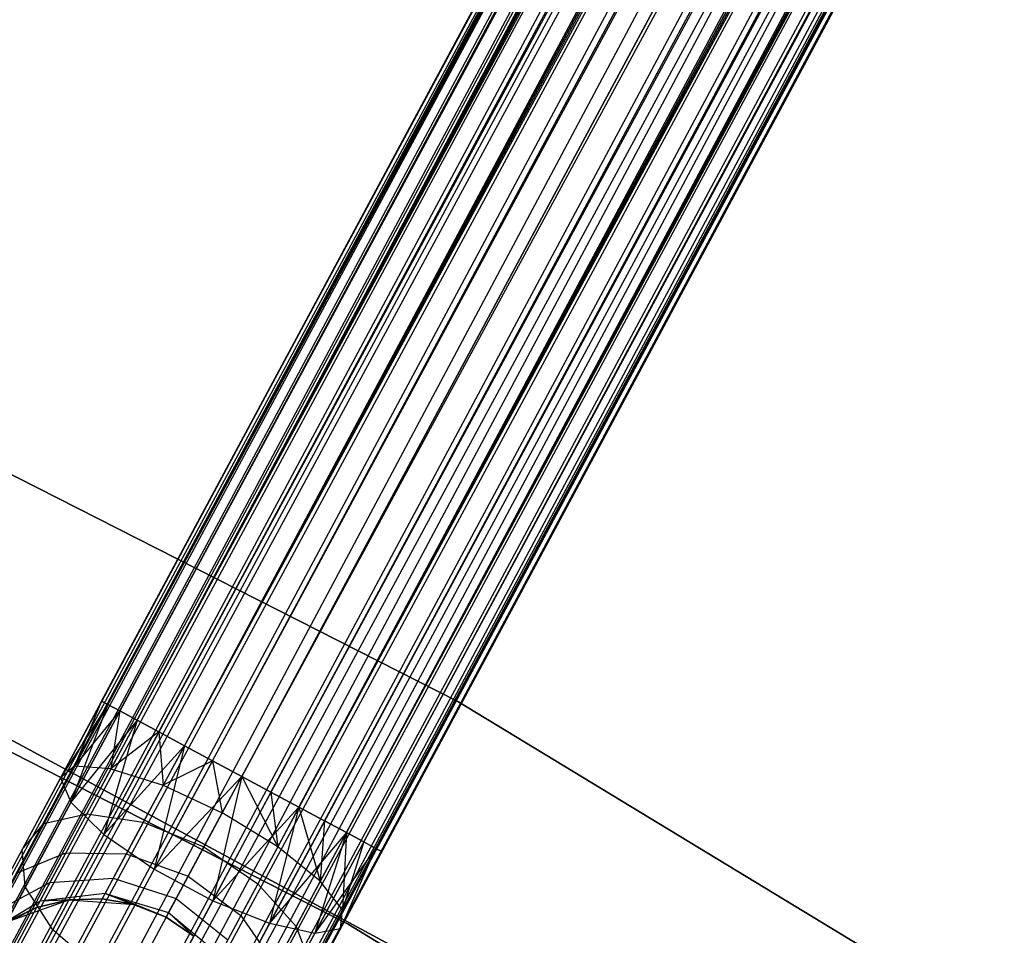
# Model space of a CAD drawing. Extents: x -189 to 189, y -189 to 189.
# Tile 528 of 591: x 28.15 to 34.31, y 54.02 to 59.75. Entities that reach past the tile are written whole.
import ezdxf

# ---------------------------------------------------------------- set-up
doc = ezdxf.new("R2010")
doc.units = 0
doc.header["$LTSCALE"] = 25.4
doc.layers.get('0').update_dxf_attribs({"linetype": 'CONTINUOUS'})

# ---------------------------------------------------------------- blocks, each defined once
blk = doc.blocks.new('CAMELEON-KENAI-C-12244_STL')
at = {"color": 0}
for p, q in [((78.8336, 148.9068, -9.3955), (19.5826, 38.5674, -9.3955)), ((78.8336, 148.9068, -9.3955), (19.5826, 38.5674, -9.6045)), ((78.8336, 148.9068, -9.3955), (19.5826, 38.5674, -9.3955)), ((78.8336, 148.9068, -9.3955), (19.5826, 38.5674, -9.6045)), ((78.8336, 148.9068, -9.3955), (19.6209, 38.5468, -9.809)), ((78.8336, 148.9068, -9.3955), (19.6209, 38.5468, -9.809)), ((78.8719, 148.8862, -9.809), (19.6209, 38.5468, -9.809)), ((78.8719, 148.8862, -9.809), (19.6209, 38.5468, -9.809)), ((78.8719, 148.8862, -9.809), (19.6958, 38.5066, -10)), ((78.8719, 148.8862, -9.809), (19.6958, 38.5066, -10)), ((78.8719, 148.8862, -9.809), (19.8041, 38.4484, -10.1691)), ((78.8719, 148.8862, -9.809), (19.8041, 38.4484, -10.1691)), ((78.9468, 148.846, -9), (19.5826, 38.5674, -9.3955)), ((78.9468, 148.846, -9), (19.5826, 38.5674, -9.3955)), ((78.9468, 148.846, -9), (19.6209, 38.5468, -9.191)), ((78.9468, 148.846, -9), (19.6209, 38.5468, -9.191)), ((19.6958, 38.5066, -9), (78.9468, 148.846, -9)), ((19.6958, 38.5066, -9), (78.9468, 148.846, -9)), ((19.8041, 38.4484, -8.8309), (78.9468, 148.846, -9)), ((19.8041, 38.4484, -8.8309), (78.9468, 148.846, -9)), ((79.0551, 148.7878, -10.1691), (19.8041, 38.4484, -10.1691)), ((79.0551, 148.7878, -10.1691), (19.8041, 38.4484, -10.1691)), ((79.0551, 148.7878, -10.1691), (19.9409, 38.3749, -10.309)), ((79.0551, 148.7878, -10.1691), (19.9409, 38.3749, -10.309)), ((19.8041, 38.4484, -8.8309), (79.1919, 148.7144, -8.691)), ((19.8041, 38.4484, -8.8309), (79.1919, 148.7144, -8.691)), ((19.9409, 38.3749, -8.691), (79.1919, 148.7144, -8.691)), ((19.9409, 38.3749, -8.691), (79.1919, 148.7144, -8.691)), ((79.3514, 148.6287, -10.4135), (19.9409, 38.3749, -10.309)), ((79.3514, 148.6287, -10.4135), (19.9409, 38.3749, -10.309)), ((79.3514, 148.6287, -10.4135), (20.1004, 38.2893, -10.4135)), ((79.3514, 148.6287, -10.4135), (20.1004, 38.2893, -10.4135)), ((20.2756, 38.1952, -10.4781), (79.3514, 148.6287, -10.4135)), ((20.2756, 38.1952, -10.4781), (79.3514, 148.6287, -10.4135)), ((20.4588, 38.0969, -10.5), (79.3514, 148.6287, -10.4135)), ((20.4588, 38.0969, -10.5), (79.3514, 148.6287, -10.4135)), ((19.9409, 38.3749, -8.691), (79.5266, 148.5346, -8.5219)), ((19.9409, 38.3749, -8.691), (79.5266, 148.5346, -8.5219)), ((20.1004, 38.2893, -8.5864), (79.5266, 148.5346, -8.5219)), ((20.1004, 38.2893, -8.5864), (79.5266, 148.5346, -8.5219)), ((79.5266, 148.5346, -8.5219), (20.2756, 38.1952, -8.5219)), ((79.5266, 148.5346, -8.5219), (20.2756, 38.1952, -8.5219)), ((20.4588, 38.0969, -8.5), (79.7098, 148.4363, -8.5)), ((20.4588, 38.0969, -8.5), (79.7098, 148.4363, -8.5)), ((20.4588, 38.0969, -10.5), (79.7098, 148.4363, -10.5)), ((20.4588, 38.0969, -10.5), (79.7098, 148.4363, -10.5)), ((20.6419, 37.9985, -10.4781), (79.7098, 148.4363, -10.5)), ((20.6419, 37.9985, -10.4781), (79.7098, 148.4363, -10.5)), ((20.8171, 37.9044, -10.4135), (79.7098, 148.4363, -10.5)), ((20.8171, 37.9044, -10.4135), (79.7098, 148.4363, -10.5)), ((20.6419, 37.9985, -8.5219), (79.893, 148.3379, -8.5219)), ((20.6419, 37.9985, -8.5219), (79.893, 148.3379, -8.5219)), ((80.0681, 148.2439, -10.4135), (20.8171, 37.9044, -10.4135)), ((80.0681, 148.2439, -10.4135), (20.8171, 37.9044, -10.4135)), ((80.0681, 148.2439, -10.4135), (20.9766, 37.8188, -10.309)), ((80.0681, 148.2439, -10.4135), (20.9766, 37.8188, -10.309)), ((80.0681, 148.2439, -10.4135), (21.1135, 37.7453, -10.1691)), ((80.0681, 148.2439, -10.4135), (21.1135, 37.7453, -10.1691)), ((20.6419, 37.9985, -8.5219), (80.2276, 148.1582, -8.691)), ((20.6419, 37.9985, -8.5219), (80.2276, 148.1582, -8.691)), ((20.8171, 37.9044, -8.5864), (80.2276, 148.1582, -8.691)), ((20.8171, 37.9044, -8.5864), (80.2276, 148.1582, -8.691)), ((80.2276, 148.1582, -8.691), (20.9766, 37.8188, -8.691)), ((80.2276, 148.1582, -8.691), (20.9766, 37.8188, -8.691)), ((80.3645, 148.0847, -10.1691), (21.1135, 37.7453, -10.1691)), ((80.3645, 148.0847, -10.1691), (21.1135, 37.7453, -10.1691)), ((80.3645, 148.0847, -10.1691), (21.2218, 37.6871, -10)), ((80.3645, 148.0847, -10.1691), (21.2218, 37.6871, -10)), ((80.3645, 148.0847, -10.1691), (21.2967, 37.6469, -9.809)), ((80.3645, 148.0847, -10.1691), (21.2967, 37.6469, -9.809)), ((20.9766, 37.8188, -8.691), (80.4728, 148.0266, -9)), ((20.9766, 37.8188, -8.691), (80.4728, 148.0266, -9)), ((21.1135, 37.7453, -8.8309), (80.4728, 148.0266, -9)), ((21.1135, 37.7453, -8.8309), (80.4728, 148.0266, -9)), ((80.4728, 148.0266, -9), (21.2218, 37.6871, -9)), ((80.4728, 148.0266, -9), (21.2218, 37.6871, -9)), ((80.4728, 148.0266, -9), (21.2967, 37.6469, -9.191)), ((80.4728, 148.0266, -9), (21.2967, 37.6469, -9.191)), ((80.5477, 147.9863, -9.809), (21.2967, 37.6469, -9.809)), ((80.5477, 147.9863, -9.809), (21.2967, 37.6469, -9.809)), ((80.586, 147.9658, -9.3955), (21.2967, 37.6469, -9.191)), ((80.586, 147.9658, -9.3955), (21.2967, 37.6469, -9.191)), ((80.5477, 147.9863, -9.809), (21.335, 37.6264, -9.6045)), ((80.5477, 147.9863, -9.809), (21.335, 37.6264, -9.3955)), ((80.5477, 147.9863, -9.809), (21.335, 37.6264, -9.6045)), ((80.5477, 147.9863, -9.809), (21.335, 37.6264, -9.3955)), ((80.586, 147.9658, -9.3955), (21.335, 37.6264, -9.3955)), ((80.586, 147.9658, -9.3955), (21.335, 37.6264, -9.3955)), ((28.666, 55.4828, -159.6045), (75.1946, 142.1301, -159.6045)), ((28.666, 55.4828, -159.6045), (75.1946, 142.1301, -159.6045)), ((28.666, 55.4828, -159.6045), (75.2329, 142.1095, -159.191)), ((28.666, 55.4828, -159.6045), (75.2329, 142.1095, -159.191)), ((28.666, 55.4828, -159.3955), (75.2329, 142.1095, -159.191)), ((28.666, 55.4828, -159.3955), (75.2329, 142.1095, -159.191)), ((28.7043, 55.4622, -159.809), (75.1946, 142.1301, -159.6045)), ((28.7043, 55.4622, -159.809), (75.1946, 142.1301, -159.6045)), ((28.7043, 55.4622, -159.191), (75.2329, 142.1095, -159.191)), ((28.7043, 55.4622, -159.191), (75.2329, 142.1095, -159.191)), ((28.7043, 55.4622, -159.809), (75.3078, 142.0693, -160)), ((28.7043, 55.4622, -159.809), (75.3078, 142.0693, -160)), ((28.7792, 55.422, -160), (75.3078, 142.0693, -160)), ((28.7792, 55.422, -160), (75.3078, 142.0693, -160)), ((28.8875, 55.3639, -160.1691), (75.3078, 142.0693, -160)), ((28.8875, 55.3639, -160.1691), (75.3078, 142.0693, -160)), ((28.7043, 55.4622, -159.191), (75.4161, 142.0112, -158.8309)), ((28.7043, 55.4622, -159.191), (75.4161, 142.0112, -158.8309)), ((28.7792, 55.422, -159), (75.4161, 142.0112, -158.8309)), ((28.7792, 55.422, -159), (75.4161, 142.0112, -158.8309)), ((28.8875, 55.3639, -158.8309), (75.4161, 142.0112, -158.8309)), ((28.8875, 55.3639, -158.8309), (75.4161, 142.0112, -158.8309)), ((28.8875, 55.3639, -160.1691), (75.5529, 141.9377, -160.309)), ((28.8875, 55.3639, -160.1691), (75.5529, 141.9377, -160.309)), ((29.0243, 55.2904, -160.309), (75.5529, 141.9377, -160.309)), ((29.0243, 55.2904, -160.309), (75.5529, 141.9377, -160.309)), ((29.1838, 55.2047, -160.4135), (75.5529, 141.9377, -160.309)), ((29.1838, 55.2047, -160.4135), (75.5529, 141.9377, -160.309)), ((28.8875, 55.3639, -158.8309), (75.7124, 141.852, -158.5865)), ((28.8875, 55.3639, -158.8309), (75.7124, 141.852, -158.5865)), ((29.0243, 55.2904, -158.691), (75.7124, 141.852, -158.5865)), ((29.0243, 55.2904, -158.691), (75.7124, 141.852, -158.5865)), ((29.1838, 55.2047, -158.5865), (75.7124, 141.852, -158.5865)), ((29.1838, 55.2047, -158.5865), (75.7124, 141.852, -158.5865)), ((29.1838, 55.2047, -160.4135), (75.8876, 141.7579, -160.4781)), ((29.1838, 55.2047, -160.4135), (75.8876, 141.7579, -160.4781)), ((29.359, 55.1106, -160.4781), (75.8876, 141.7579, -160.4781)), ((29.359, 55.1106, -160.4781), (75.8876, 141.7579, -160.4781)), ((29.1838, 55.2047, -158.5865), (76.0708, 141.6596, -158.5)), ((29.1838, 55.2047, -158.5865), (76.0708, 141.6596, -158.5)), ((29.359, 55.1106, -158.5219), (76.0708, 141.6596, -158.5)), ((29.359, 55.1106, -158.5219), (76.0708, 141.6596, -158.5)), ((76.0708, 141.6596, -158.5), (29.5422, 55.0123, -158.5)), ((29.5422, 55.0123, -160.5), (76.0708, 141.6596, -160.5)), ((29.5422, 55.0123, -160.5), (76.0708, 141.6596, -160.5)), ((76.0708, 141.6596, -158.5), (29.5422, 55.0123, -158.5)), ((29.7253, 54.9139, -160.4781), (76.254, 141.5612, -160.4781)), ((29.7253, 54.9139, -160.4781), (76.254, 141.5612, -160.4781)), ((29.9005, 54.8199, -160.4135), (76.254, 141.5612, -160.4781)), ((29.9005, 54.8199, -160.4135), (76.254, 141.5612, -160.4781)), ((29.5422, 55.0123, -158.5), (76.4291, 141.4671, -158.5865)), ((29.5422, 55.0123, -158.5), (76.4291, 141.4671, -158.5865)), ((29.7253, 54.9139, -158.5219), (76.4291, 141.4671, -158.5865)), ((29.7253, 54.9139, -158.5219), (76.4291, 141.4671, -158.5865)), ((29.9005, 54.8199, -158.5865), (76.4291, 141.4671, -158.5865)), ((29.9005, 54.8199, -158.5865), (76.4291, 141.4671, -158.5865)), ((29.9005, 54.8199, -160.4135), (76.5886, 141.3815, -160.309)), ((29.9005, 54.8199, -160.4135), (76.5886, 141.3815, -160.309)), ((30.06, 54.7342, -160.309), (76.5886, 141.3815, -160.309)), ((30.06, 54.7342, -160.309), (76.5886, 141.3815, -160.309)), ((30.1969, 54.6607, -160.1691), (76.5886, 141.3815, -160.309)), ((30.1969, 54.6607, -160.1691), (76.5886, 141.3815, -160.309)), ((29.9005, 54.8199, -158.5865), (76.7255, 141.308, -158.8309)), ((29.9005, 54.8199, -158.5865), (76.7255, 141.308, -158.8309)), ((30.06, 54.7342, -158.691), (76.7255, 141.308, -158.8309)), ((30.06, 54.7342, -158.691), (76.7255, 141.308, -158.8309)), ((30.1969, 54.6607, -158.8309), (76.7255, 141.308, -158.8309)), ((30.1969, 54.6607, -158.8309), (76.7255, 141.308, -158.8309)), ((30.1969, 54.6607, -160.1691), (76.8338, 141.2499, -160)), ((30.1969, 54.6607, -160.1691), (76.8338, 141.2499, -160)), ((30.3052, 54.6026, -160), (76.8338, 141.2499, -160)), ((30.3052, 54.6026, -160), (76.8338, 141.2499, -160)), ((30.3801, 54.5624, -159.809), (76.8338, 141.2499, -160)), ((30.3801, 54.5624, -159.809), (76.8338, 141.2499, -160)), ((30.1969, 54.6607, -158.8309), (76.9087, 141.2096, -159.191)), ((30.1969, 54.6607, -158.8309), (76.9087, 141.2096, -159.191)), ((30.3052, 54.6026, -159), (76.9087, 141.2096, -159.191)), ((30.3052, 54.6026, -159), (76.9087, 141.2096, -159.191)), ((30.3801, 54.5624, -159.191), (76.9087, 141.2096, -159.191)), ((30.3801, 54.5624, -159.191), (76.9087, 141.2096, -159.191)), ((30.3801, 54.5624, -159.191), (76.947, 141.1891, -159.6045)), ((30.3801, 54.5624, -159.191), (76.947, 141.1891, -159.6045)), ((30.3801, 54.5624, -159.809), (76.947, 141.1891, -159.6045)), ((30.3801, 54.5624, -159.809), (76.947, 141.1891, -159.6045)), ((30.4184, 54.5418, -159.3955), (76.947, 141.1891, -159.6045)), ((30.4184, 54.5418, -159.3955), (76.947, 141.1891, -159.6045)), ((30.4184, 54.5418, -159.6045), (76.947, 141.1891, -159.6045)), ((30.4184, 54.5418, -159.6045), (76.947, 141.1891, -159.6045)), ((30.8933, 55.4809, -160.5), (26.6604, 57.6332, -160.5)), ((26.6604, 57.6332, -170), (30.8933, 55.4809, -170)), ((30.8933, 55.4809, -160.5), (26.6604, 57.6332, -160.5)), ((26.6604, 57.6332, -170), (30.8933, 55.4809, -170)), ((26.0804, 56.1937, -167), (30.2073, 54.0887, -167)), ((30.2073, 54.0887, -168), (26.0804, 56.1937, -168)), ((26.0804, 56.1937, -167), (30.2073, 54.0887, -167)), ((30.2073, 54.0887, -168), (26.0804, 56.1937, -168)), ((27.3926, 55.6221, -160.5), (31.5212, 53.3922, -160.5)), ((31.5212, 53.3922, -170), (27.3926, 55.6221, -170)), ((31.5212, 53.3922, -170), (27.3926, 55.6221, -170)), ((27.3926, 55.6221, -160.5), (31.5212, 53.3922, -160.5)), ((28.666, 55.4828, -159.6045), (28.4083, 55.0029, -159.4672)), ((28.666, 55.4828, -159.3955), (28.4083, 55.0029, -159.4672)), ((28.666, 55.4828, -159.3955), (28.4083, 55.0029, -159.4672)), ((28.666, 55.4828, -159.6045), (28.4083, 55.0029, -159.4672)), ((28.7043, 55.4622, -159.191), (28.4083, 55.0029, -159.4672)), ((28.7043, 55.4622, -159.191), (28.4083, 55.0029, -159.4672)), ((28.7043, 55.4622, -159.191), (28.4731, 54.8519, -159.0852)), ((28.7043, 55.4622, -159.191), (28.4731, 54.8519, -159.0852)), ((28.666, 55.4828, -159.6045), (28.4972, 55.0766, -159.8666)), ((28.666, 55.4828, -159.6045), (28.4972, 55.0766, -159.8666)), ((28.7043, 55.4622, -159.809), (28.4972, 55.0766, -159.8666)), ((28.7043, 55.4622, -159.809), (28.4972, 55.0766, -159.8666)), ((28.7043, 55.4622, -159.809), (28.666, 55.4828, -159.6045)), ((28.666, 55.4828, -159.3955), (28.7043, 55.4622, -159.191)), ((28.666, 55.4828, -159.3955), (28.7043, 55.4622, -159.191)), ((28.7043, 55.4622, -159.809), (28.666, 55.4828, -159.6045)), ((28.7792, 55.422, -160), (28.7043, 55.4622, -159.809)), ((28.7043, 55.4622, -159.191), (28.7792, 55.422, -159)), ((28.7043, 55.4622, -159.191), (28.7792, 55.422, -159)), ((28.7792, 55.422, -160), (28.7043, 55.4622, -159.809)), ((34.9535, 53.0182, -160.5), (30.8933, 55.4809, -160.5)), ((30.8933, 55.4809, -170), (34.9535, 53.0182, -170)), ((30.8933, 55.4809, -160.5), (30.8933, 55.4809, -170)), ((34.9535, 53.0182, -160.5), (30.8933, 55.4809, -160.5)), ((30.8933, 55.4809, -170), (34.9535, 53.0182, -170)), ((30.8933, 55.4809, -160.5), (30.8933, 55.4809, -170)), ((28.7792, 55.422, -159), (28.4731, 54.8519, -159.0852)), ((28.7792, 55.422, -159), (28.4731, 54.8519, -159.0852)), ((28.7792, 55.422, -160), (28.4972, 55.0766, -159.8666)), ((28.7792, 55.422, -160), (28.4972, 55.0766, -159.8666)), ((28.7792, 55.422, -160), (28.7245, 55.0604, -160.2145)), ((28.7792, 55.422, -160), (28.7245, 55.0604, -160.2145)), ((28.8875, 55.3639, -160.1691), (28.7792, 55.422, -160)), ((28.7792, 55.422, -159), (28.8875, 55.3639, -158.8309)), ((28.7792, 55.422, -159), (28.8875, 55.3639, -158.8309)), ((28.8875, 55.3639, -160.1691), (28.7792, 55.422, -160)), ((28.8875, 55.3639, -158.8309), (28.4731, 54.8519, -159.0852)), ((28.8875, 55.3639, -158.8309), (28.4731, 54.8519, -159.0852)), ((28.8875, 55.3639, -158.8309), (28.6804, 54.6498, -158.7867)), ((28.8875, 55.3639, -158.8309), (28.6804, 54.6498, -158.7867)), ((28.8875, 55.3639, -160.1691), (28.7245, 55.0604, -160.2145)), ((28.8875, 55.3639, -160.1691), (28.7245, 55.0604, -160.2145)), ((29.0243, 55.2904, -160.309), (28.8875, 55.3639, -160.1691)), ((28.8875, 55.3639, -158.8309), (29.0243, 55.2904, -158.691)), ((28.8875, 55.3639, -158.8309), (29.0243, 55.2904, -158.691)), ((29.0243, 55.2904, -160.309), (28.8875, 55.3639, -160.1691)), ((29.0243, 55.2904, -158.691), (28.6804, 54.6498, -158.7867)), ((29.0243, 55.2904, -158.691), (28.6804, 54.6498, -158.7867)), ((29.0243, 55.2904, -160.309), (28.7245, 55.0604, -160.2145)), ((29.0243, 55.2904, -160.309), (28.7245, 55.0604, -160.2145)), ((29.1838, 55.2047, -160.4135), (29.0243, 55.2904, -160.309)), ((29.0243, 55.2904, -158.691), (29.1838, 55.2047, -158.5865)), ((29.0243, 55.2904, -158.691), (29.1838, 55.2047, -158.5865)), ((29.0243, 55.2904, -160.309), (29.0508, 54.957, -160.4506)), ((29.0243, 55.2904, -160.309), (29.0508, 54.957, -160.4506)), ((29.1838, 55.2047, -160.4135), (29.0243, 55.2904, -160.309)), ((29.1838, 55.2047, -158.5865), (28.6804, 54.6498, -158.7867)), ((29.1838, 55.2047, -158.5865), (28.6804, 54.6498, -158.7867)), ((29.1838, 55.2047, -158.5865), (28.9943, 54.4316, -158.6233)), ((29.1838, 55.2047, -158.5865), (28.9943, 54.4316, -158.6233)), ((29.1838, 55.2047, -160.4135), (29.0508, 54.957, -160.4506)), ((29.1838, 55.2047, -160.4135), (29.0508, 54.957, -160.4506)), ((29.359, 55.1106, -160.4781), (29.1838, 55.2047, -160.4135)), ((29.1838, 55.2047, -158.5865), (29.359, 55.1106, -158.5219)), ((29.1838, 55.2047, -158.5865), (29.359, 55.1106, -158.5219)), ((29.359, 55.1106, -160.4781), (29.1838, 55.2047, -160.4135)), ((28.4972, 55.0766, -159.8666), (28.3043, 54.7173, -160.0356)), ((28.4972, 55.0766, -159.8666), (28.3043, 54.7173, -160.0356)), ((28.4972, 55.0766, -159.8666), (28.4083, 55.0029, -159.4672)), ((28.4972, 55.0766, -159.8666), (28.4083, 55.0029, -159.4672)), ((28.7245, 55.0604, -160.2145), (28.4972, 55.0766, -159.8666)), ((28.7245, 55.0604, -160.2145), (28.4972, 55.0766, -159.8666)), ((28.7245, 55.0604, -160.2145), (28.5726, 54.7776, -160.3474)), ((28.7245, 55.0604, -160.2145), (28.5726, 54.7776, -160.3474)), ((28.7245, 55.0604, -160.2145), (29.0508, 54.957, -160.4506)), ((28.7245, 55.0604, -160.2145), (29.0508, 54.957, -160.4506)), ((29.359, 55.1106, -158.5219), (28.9943, 54.4316, -158.6233)), ((29.359, 55.1106, -158.5219), (28.9943, 54.4316, -158.6233)), ((29.359, 55.1106, -160.4781), (29.0508, 54.957, -160.4506)), ((29.359, 55.1106, -160.4781), (29.0508, 54.957, -160.4506)), ((29.5422, 55.0123, -160.5), (29.359, 55.1106, -160.4781)), ((29.359, 55.1106, -158.5219), (29.5422, 55.0123, -158.5)), ((29.359, 55.1106, -158.5219), (29.5422, 55.0123, -158.5)), ((29.359, 55.1106, -160.4781), (29.4197, 54.7843, -160.5341)), ((29.359, 55.1106, -160.4781), (29.4197, 54.7843, -160.5341)), ((29.5422, 55.0123, -160.5), (29.359, 55.1106, -160.4781)), ((28.4083, 55.0029, -159.4672), (28.1682, 54.5557, -159.6774)), ((28.4083, 55.0029, -159.4672), (28.1682, 54.5557, -159.6774)), ((28.4083, 55.0029, -159.4672), (28.4731, 54.8519, -159.0852)), ((28.4083, 55.0029, -159.4672), (28.4731, 54.8519, -159.0852)), ((29.5422, 55.0123, -158.5), (28.9943, 54.4316, -158.6233)), ((29.5422, 55.0123, -158.5), (28.9943, 54.4316, -158.6233)), ((29.5422, 55.0123, -158.5), (29.3607, 54.2348, -158.6233)), ((29.5422, 55.0123, -158.5), (29.3607, 54.2348, -158.6233)), ((29.4197, 54.7843, -160.5341), (29.5422, 55.0123, -160.5)), ((29.4197, 54.7843, -160.5341), (29.5422, 55.0123, -160.5)), ((29.5422, 55.0123, -158.5), (29.7253, 54.9139, -158.5219)), ((29.7253, 54.9139, -160.4781), (29.5422, 55.0123, -160.5)), ((29.5422, 55.0123, -160.5), (29.7675, 54.5721, -160.4506)), ((29.7253, 54.9139, -160.4781), (29.5422, 55.0123, -160.5)), ((29.5422, 55.0123, -160.5), (29.7675, 54.5721, -160.4506)), ((29.5422, 55.0123, -158.5), (29.7253, 54.9139, -158.5219)), ((29.0508, 54.957, -160.4506), (28.9268, 54.7261, -160.5591)), ((29.0508, 54.957, -160.4506), (28.9268, 54.7261, -160.5591)), ((29.0508, 54.957, -160.4506), (29.4197, 54.7843, -160.5341)), ((29.0508, 54.957, -160.4506), (29.4197, 54.7843, -160.5341)), ((29.7253, 54.9139, -158.5219), (29.3607, 54.2348, -158.6233)), ((29.7253, 54.9139, -158.5219), (29.3607, 54.2348, -158.6233)), ((29.7253, 54.9139, -158.5219), (29.9005, 54.8199, -158.5865)), ((29.9005, 54.8199, -160.4135), (29.7253, 54.9139, -160.4781)), ((29.7253, 54.9139, -160.4781), (29.7675, 54.5721, -160.4506)), ((29.7253, 54.9139, -160.4781), (29.7675, 54.5721, -160.4506)), ((29.9005, 54.8199, -160.4135), (29.7253, 54.9139, -160.4781)), ((29.7253, 54.9139, -158.5219), (29.9005, 54.8199, -158.5865)), ((28.4731, 54.8519, -159.0852), (28.1878, 54.3207, -159.3349)), ((28.4731, 54.8519, -159.0852), (28.1878, 54.3207, -159.3349)), ((28.4731, 54.8519, -159.0852), (28.6804, 54.6498, -158.7867)), ((28.4731, 54.8519, -159.0852), (28.6804, 54.6498, -158.7867)), ((29.9005, 54.8199, -158.5865), (29.3607, 54.2348, -158.6233)), ((29.9005, 54.8199, -158.5865), (29.3607, 54.2348, -158.6233)), ((29.9005, 54.8199, -158.5865), (29.7161, 54.0937, -158.7867)), ((29.9005, 54.8199, -158.5865), (29.7161, 54.0937, -158.7867)), ((29.9005, 54.8199, -160.4135), (29.7675, 54.5721, -160.4506)), ((29.9005, 54.8199, -160.4135), (29.7675, 54.5721, -160.4506)), ((29.9005, 54.8199, -158.5865), (30.06, 54.7342, -158.691)), ((30.06, 54.7342, -160.309), (29.9005, 54.8199, -160.4135)), ((29.9005, 54.8199, -160.4135), (30.0339, 54.3572, -160.2145)), ((30.06, 54.7342, -160.309), (29.9005, 54.8199, -160.4135)), ((29.9005, 54.8199, -160.4135), (30.0339, 54.3572, -160.2145)), ((29.9005, 54.8199, -158.5865), (30.06, 54.7342, -158.691)), ((28.3043, 54.7173, -160.0356), (28.5726, 54.7776, -160.3474)), ((28.3043, 54.7173, -160.0356), (28.5726, 54.7776, -160.3474)), ((28.5726, 54.7776, -160.3474), (28.4422, 54.5348, -160.5589)), ((28.5726, 54.7776, -160.3474), (28.4422, 54.5348, -160.5589)), ((28.5726, 54.7776, -160.3474), (28.9268, 54.7261, -160.5591)), ((28.5726, 54.7776, -160.3474), (28.9268, 54.7261, -160.5591)), ((29.3056, 54.5718, -160.634), (29.4197, 54.7843, -160.5341)), ((29.3056, 54.5718, -160.634), (29.4197, 54.7843, -160.5341)), ((29.7675, 54.5721, -160.4506), (29.4197, 54.7843, -160.5341)), ((29.7675, 54.5721, -160.4506), (29.4197, 54.7843, -160.5341)), ((28.3043, 54.7173, -160.0356), (28.1386, 54.4088, -160.3043)), ((28.3043, 54.7173, -160.0356), (28.1386, 54.4088, -160.3043)), ((28.1682, 54.5557, -159.6774), (28.3043, 54.7173, -160.0356)), ((28.1682, 54.5557, -159.6774), (28.3043, 54.7173, -160.0356)), ((28.9268, 54.7261, -160.5591), (28.8204, 54.5279, -160.7318)), ((28.9268, 54.7261, -160.5591), (28.8204, 54.5279, -160.7318)), ((28.9268, 54.7261, -160.5591), (29.3056, 54.5718, -160.634)), ((28.9268, 54.7261, -160.5591), (29.3056, 54.5718, -160.634)), ((30.06, 54.7342, -158.691), (29.7161, 54.0937, -158.7867)), ((30.06, 54.7342, -158.691), (29.7161, 54.0937, -158.7867)), ((30.06, 54.7342, -160.309), (30.0339, 54.3572, -160.2145)), ((30.06, 54.7342, -160.309), (30.0339, 54.3572, -160.2145)), ((30.06, 54.7342, -158.691), (30.1969, 54.6607, -158.8309)), ((30.1969, 54.6607, -160.1691), (30.06, 54.7342, -160.309)), ((30.1969, 54.6607, -160.1691), (30.06, 54.7342, -160.309)), ((30.06, 54.7342, -158.691), (30.1969, 54.6607, -158.8309)), ((28.6804, 54.6498, -158.7867), (28.3599, 54.053, -159.0673)), ((28.6804, 54.6498, -158.7867), (28.3599, 54.053, -159.0673)), ((28.6804, 54.6498, -158.7867), (28.9943, 54.4316, -158.6233)), ((28.6804, 54.6498, -158.7867), (28.9943, 54.4316, -158.6233)), ((30.1969, 54.6607, -158.8309), (29.7161, 54.0937, -158.7867)), ((30.1969, 54.6607, -158.8309), (29.7161, 54.0937, -158.7867)), ((30.1969, 54.6607, -158.8309), (29.999, 54.0325, -159.0852)), ((30.1969, 54.6607, -158.8309), (29.999, 54.0325, -159.0852)), ((30.1969, 54.6607, -160.1691), (30.0339, 54.3572, -160.2145)), ((30.1969, 54.6607, -160.1691), (30.0339, 54.3572, -160.2145)), ((30.1969, 54.6607, -160.1691), (30.173, 54.1768, -159.8666)), ((30.1969, 54.6607, -160.1691), (30.173, 54.1768, -159.8666)), ((30.1969, 54.6607, -158.8309), (30.3052, 54.6026, -159)), ((30.3052, 54.6026, -160), (30.1969, 54.6607, -160.1691)), ((30.3052, 54.6026, -160), (30.1969, 54.6607, -160.1691)), ((30.1969, 54.6607, -158.8309), (30.3052, 54.6026, -159)), ((29.2076, 54.3893, -160.7929), (29.3056, 54.5718, -160.634)), ((29.2076, 54.3893, -160.7929), (29.3056, 54.5718, -160.634)), ((29.3056, 54.5718, -160.634), (29.6435, 54.3413, -160.5591)), ((29.3056, 54.5718, -160.634), (29.6435, 54.3413, -160.5591)), ((29.7675, 54.5721, -160.4506), (29.6435, 54.3413, -160.5591)), ((29.7675, 54.5721, -160.4506), (29.6435, 54.3413, -160.5591)), ((30.0339, 54.3572, -160.2145), (29.7675, 54.5721, -160.4506)), ((30.0339, 54.3572, -160.2145), (29.7675, 54.5721, -160.4506)), ((30.3052, 54.6026, -159), (29.999, 54.0325, -159.0852)), ((30.3052, 54.6026, -159), (29.999, 54.0325, -159.0852)), ((30.3052, 54.6026, -160), (30.173, 54.1768, -159.8666)), ((30.3052, 54.6026, -160), (30.173, 54.1768, -159.8666)), ((30.3052, 54.6026, -159), (30.3801, 54.5624, -159.191)), ((30.3801, 54.5624, -159.809), (30.3052, 54.6026, -160)), ((30.3801, 54.5624, -159.809), (30.3052, 54.6026, -160)), ((30.3052, 54.6026, -159), (30.3801, 54.5624, -159.191)), ((28.1682, 54.5557, -159.6774), (27.962, 54.1717, -160.0119)), ((28.1682, 54.5557, -159.6774), (27.962, 54.1717, -160.0119)), ((28.1386, 54.4088, -160.3043), (28.4422, 54.5348, -160.5589)), ((28.1386, 54.4088, -160.3043), (28.4422, 54.5348, -160.5589)), ((28.1878, 54.3207, -159.3349), (28.1682, 54.5557, -159.6774)), ((28.1878, 54.3207, -159.3349), (28.1682, 54.5557, -159.6774)), ((28.4422, 54.5348, -160.5589), (28.3422, 54.3484, -160.8346)), ((28.4422, 54.5348, -160.5589), (28.3422, 54.3484, -160.8346)), ((28.4422, 54.5348, -160.5589), (28.8204, 54.5279, -160.7318)), ((28.4422, 54.5348, -160.5589), (28.8204, 54.5279, -160.7318)), ((28.8204, 54.5279, -160.7318), (28.7387, 54.3758, -160.9568)), ((28.8204, 54.5279, -160.7318), (28.7387, 54.3758, -160.9568)), ((28.8204, 54.5279, -160.7318), (29.2076, 54.3893, -160.7929)), ((28.8204, 54.5279, -160.7318), (29.2076, 54.3893, -160.7929)), ((30.3801, 54.5624, -159.191), (29.999, 54.0325, -159.0852)), ((30.3801, 54.5624, -159.191), (29.999, 54.0325, -159.0852)), ((30.3801, 54.5624, -159.809), (30.1607, 54.0619, -159.4672)), ((30.3801, 54.5624, -159.809), (30.1607, 54.0619, -159.4672)), ((30.3801, 54.5624, -159.191), (30.1607, 54.0619, -159.4672)), ((30.3801, 54.5624, -159.191), (30.1607, 54.0619, -159.4672)), ((30.4184, 54.5418, -159.3955), (30.1607, 54.0619, -159.4672)), ((30.4184, 54.5418, -159.6045), (30.1607, 54.0619, -159.4672)), ((30.4184, 54.5418, -159.6045), (30.1607, 54.0619, -159.4672)), ((30.4184, 54.5418, -159.3955), (30.1607, 54.0619, -159.4672)), ((30.3801, 54.5624, -159.809), (30.173, 54.1768, -159.8666)), ((30.3801, 54.5624, -159.809), (30.173, 54.1768, -159.8666)), ((30.3801, 54.5624, -159.191), (30.4184, 54.5418, -159.3955)), ((30.4184, 54.5418, -159.6045), (30.3801, 54.5624, -159.809)), ((30.4184, 54.5418, -159.6045), (30.3801, 54.5624, -159.809)), ((30.3801, 54.5624, -159.191), (30.4184, 54.5418, -159.3955)), ((28.9943, 54.4316, -158.6233), (28.6545, 53.7988, -158.9209)), ((28.9943, 54.4316, -158.6233), (28.6545, 53.7988, -158.9209)), ((28.9943, 54.4316, -158.6233), (29.3607, 54.2348, -158.6233)), ((28.9943, 54.4316, -158.6233), (29.3607, 54.2348, -158.6233)), ((29.1325, 54.2493, -161), (29.2076, 54.3893, -160.7929)), ((29.1325, 54.2493, -161), (29.2076, 54.3893, -160.7929)), ((29.2076, 54.3893, -160.7929), (29.5371, 54.143, -160.7318)), ((29.2076, 54.3893, -160.7929), (29.5371, 54.143, -160.7318)), ((28.0115, 54.172, -160.6545), (28.3422, 54.3484, -160.8346)), ((28.0115, 54.172, -160.6545), (28.3422, 54.3484, -160.8346)), ((28.3422, 54.3484, -160.8346), (28.2793, 54.2313, -161.1555)), ((28.3422, 54.3484, -160.8346), (28.2793, 54.2313, -161.1555)), ((28.3422, 54.3484, -160.8346), (28.7387, 54.3758, -160.9568)), ((28.3422, 54.3484, -160.8346), (28.7387, 54.3758, -160.9568)), ((28.7387, 54.3758, -160.9568), (28.6874, 54.2801, -161.2188)), ((28.7387, 54.3758, -160.9568), (28.6874, 54.2801, -161.2188)), ((28.7387, 54.3758, -160.9568), (29.1325, 54.2493, -161)), ((28.7387, 54.3758, -160.9568), (29.1325, 54.2493, -161)), ((29.6435, 54.3413, -160.5591), (29.5371, 54.143, -160.7318)), ((29.6435, 54.3413, -160.5591), (29.5371, 54.143, -160.7318)), ((29.6435, 54.3413, -160.5591), (29.8821, 54.0745, -160.3474)), ((29.6435, 54.3413, -160.5591), (29.8821, 54.0745, -160.3474)), ((30.0339, 54.3572, -160.2145), (29.8821, 54.0745, -160.3474)), ((30.0339, 54.3572, -160.2145), (29.8821, 54.0745, -160.3474)), ((30.173, 54.1768, -159.8666), (30.0339, 54.3572, -160.2145)), ((30.173, 54.1768, -159.8666), (30.0339, 54.3572, -160.2145)), ((28.1878, 54.3207, -159.3349), (27.9429, 53.8646, -159.7322)), ((28.1878, 54.3207, -159.3349), (27.9429, 53.8646, -159.7322)), ((28.3599, 54.053, -159.0673), (28.1878, 54.3207, -159.3349)), ((28.3599, 54.053, -159.0673), (28.1878, 54.3207, -159.3349)), ((28.6874, 54.2801, -161.2188), (28.2793, 54.2313, -161.1555)), ((28.6874, 54.2801, -161.2188), (28.2793, 54.2313, -161.1555)), ((28.6698, 54.2475, -161.5), (28.6874, 54.2801, -161.2188)), ((28.6698, 54.2475, -161.5), (28.6874, 54.2801, -161.2188)), ((28.8756, 54.2104, -161.5), (28.6874, 54.2801, -161.2188)), ((28.6874, 54.2801, -161.2188), (29.0691, 54.1313, -161.5)), ((28.8756, 54.2104, -161.5), (28.6874, 54.2801, -161.2188)), ((28.6874, 54.2801, -161.2188), (29.0691, 54.1313, -161.5)), ((28.6874, 54.2801, -161.2188), (29.0852, 54.1613, -161.2412)), ((28.6874, 54.2801, -161.2188), (29.0852, 54.1613, -161.2412)), ((27.9315, 54.0232, -161.0623), (28.2793, 54.2313, -161.1555)), ((27.9315, 54.0232, -161.0623), (28.2793, 54.2313, -161.1555)), ((28.0696, 54.1005, -167), (28.4609, 54.2411, -167)), ((28.0696, 54.1005, -167), (28.4609, 54.2411, -167)), ((28.4609, 54.2411, -161.5), (28.2578, 54.1914, -161.5)), ((28.2578, 54.1914, -161.5), (28.4609, 54.2411, -167)), ((28.2578, 54.1914, -161.5), (28.4609, 54.2411, -167)), ((28.4609, 54.2411, -161.5), (28.2578, 54.1914, -161.5)), ((28.2793, 54.2313, -161.1555), (28.2578, 54.1914, -161.5)), ((28.2793, 54.2313, -161.1555), (28.2578, 54.1914, -161.5)), ((28.6698, 54.2475, -161.5), (28.2793, 54.2313, -161.1555)), ((28.6698, 54.2475, -161.5), (28.2793, 54.2313, -161.1555)), ((28.4609, 54.2411, -161.5), (28.2793, 54.2313, -161.1555)), ((28.4609, 54.2411, -161.5), (28.2793, 54.2313, -161.1555)), ((28.6698, 54.2475, -161.5), (28.4609, 54.2411, -161.5)), ((28.4609, 54.2411, -167), (28.6698, 54.2475, -161.5)), ((28.6698, 54.2475, -161.5), (28.4609, 54.2411, -161.5)), ((28.4609, 54.2411, -167), (28.6698, 54.2475, -161.5)), ((28.4609, 54.2411, -167), (28.8756, 54.2104, -167)), ((28.4609, 54.2411, -167), (28.8756, 54.2104, -167)), ((28.4609, 54.2411, -161.5), (28.4609, 54.2411, -167)), ((28.4609, 54.2411, -161.5), (28.4609, 54.2411, -167)), ((28.8756, 54.2104, -161.5), (28.6698, 54.2475, -161.5)), ((28.6698, 54.2475, -161.5), (28.8756, 54.2104, -167)), ((28.6698, 54.2475, -161.5), (28.8756, 54.2104, -167)), ((28.8756, 54.2104, -161.5), (28.6698, 54.2475, -161.5)), ((28.8756, 54.2104, -167), (29.0691, 54.1313, -167)), ((29.0691, 54.1313, -161.5), (28.8756, 54.2104, -161.5)), ((28.8756, 54.2104, -161.5), (28.8756, 54.2104, -167)), ((28.8756, 54.2104, -161.5), (28.8756, 54.2104, -167)), ((29.0691, 54.1313, -161.5), (28.8756, 54.2104, -161.5)), ((28.8756, 54.2104, -167), (29.0691, 54.1313, -167)), ((29.3607, 54.2348, -158.6233), (29.0209, 53.602, -158.9209)), ((29.3607, 54.2348, -158.6233), (29.0209, 53.602, -158.9209)), ((29.0852, 54.1613, -161.2412), (29.1325, 54.2493, -161)), ((29.0852, 54.1613, -161.2412), (29.1325, 54.2493, -161)), ((29.1325, 54.2493, -161), (29.4554, 53.9909, -160.9568)), ((29.1325, 54.2493, -161), (29.4554, 53.9909, -160.9568)), ((29.3607, 54.2348, -158.6233), (29.7161, 54.0937, -158.7867)), ((29.3607, 54.2348, -158.6233), (29.7161, 54.0937, -158.7867)), ((28.2578, 54.1914, -161.5), (27.9315, 54.0232, -161.0623)), ((28.2578, 54.1914, -161.5), (27.9315, 54.0232, -161.0623)), ((28.2578, 54.1914, -161.5), (28.0696, 54.1005, -161.5)), ((28.0696, 54.1005, -167), (28.2578, 54.1914, -161.5)), ((28.2578, 54.1914, -161.5), (28.0696, 54.1005, -161.5)), ((28.0696, 54.1005, -167), (28.2578, 54.1914, -161.5)), ((29.0691, 54.1313, -161.5), (29.0852, 54.1613, -161.2412)), ((29.0691, 54.1313, -161.5), (29.0852, 54.1613, -161.2412)), ((29.0852, 54.1613, -161.2412), (29.2419, 54.0137, -161.5)), ((29.0852, 54.1613, -161.2412), (29.2419, 54.0137, -161.5)), ((29.0852, 54.1613, -161.2412), (29.404, 53.8953, -161.2188)), ((29.0852, 54.1613, -161.2412), (29.404, 53.8953, -161.2188)), ((29.5371, 54.143, -160.7318), (29.4554, 53.9909, -160.9568)), ((29.5371, 54.143, -160.7318), (29.4554, 53.9909, -160.9568)), ((29.5371, 54.143, -160.7318), (29.7517, 53.8316, -160.5589)), ((29.5371, 54.143, -160.7318), (29.7517, 53.8316, -160.5589)), ((30.173, 54.1768, -159.8666), (29.9801, 53.8175, -160.0356)), ((30.173, 54.1768, -159.8666), (29.9801, 53.8175, -160.0356)), ((30.1607, 54.0619, -159.4672), (30.173, 54.1768, -159.8666)), ((30.1607, 54.0619, -159.4672), (30.173, 54.1768, -159.8666)), ((29.0691, 54.1313, -167), (29.2419, 54.0137, -167)), ((29.2419, 54.0137, -161.5), (29.0691, 54.1313, -161.5)), ((29.0691, 54.1313, -161.5), (29.0691, 54.1313, -167)), ((29.0691, 54.1313, -161.5), (29.0691, 54.1313, -167)), ((29.2419, 54.0137, -161.5), (29.0691, 54.1313, -161.5)), ((29.0691, 54.1313, -167), (29.2419, 54.0137, -167)), ((29.7161, 54.0937, -158.7867), (29.3956, 53.4968, -159.0673)), ((29.7161, 54.0937, -158.7867), (29.3956, 53.4968, -159.0673)), ((29.7161, 54.0937, -158.7867), (29.999, 54.0325, -159.0852)), ((29.7161, 54.0937, -158.7867), (29.999, 54.0325, -159.0852)), ((30.2073, 54.0887, -167), (30.2073, 54.0887, -168)), ((30.2073, 54.0887, -167), (34.1654, 51.6812, -167)), ((34.1654, 51.6812, -168), (30.2073, 54.0887, -168)), ((30.2073, 54.0887, -167), (30.2073, 54.0887, -168)), ((30.2073, 54.0887, -167), (34.1654, 51.6812, -167)), ((34.1654, 51.6812, -168), (30.2073, 54.0887, -168)), ((28.3599, 54.053, -159.0673), (28.0846, 53.5404, -159.5137)), ((28.3599, 54.053, -159.0673), (28.0846, 53.5404, -159.5137)), ((28.6545, 53.7988, -158.9209), (28.3599, 54.053, -159.0673)), ((28.6545, 53.7988, -158.9209), (28.3599, 54.053, -159.0673)), ((29.999, 54.0325, -159.0852), (29.7138, 53.5013, -159.3349)), ((29.999, 54.0325, -159.0852), (29.7138, 53.5013, -159.3349)), ((29.8821, 54.0745, -160.3474), (29.7517, 53.8316, -160.5589)), ((29.8821, 54.0745, -160.3474), (29.7517, 53.8316, -160.5589)), ((29.8821, 54.0745, -160.3474), (29.9801, 53.8175, -160.0356)), ((29.8821, 54.0745, -160.3474), (29.9801, 53.8175, -160.0356)), ((30.1607, 54.0619, -159.4672), (29.9205, 53.6147, -159.6774)), ((30.1607, 54.0619, -159.4672), (29.9205, 53.6147, -159.6774)), ((29.999, 54.0325, -159.0852), (30.1607, 54.0619, -159.4672)), ((29.999, 54.0325, -159.0852), (30.1607, 54.0619, -159.4672))]:
    blk.add_line(p, q, dxfattribs=at)

msp = doc.modelspace()

# ---------------------------------------------------------------- block references
at = {"color": 0}
msp.add_blockref('CAMELEON-KENAI-C-12244_STL', (0, 0), dxfattribs=at)

doc.saveas('drawing.dxf')
